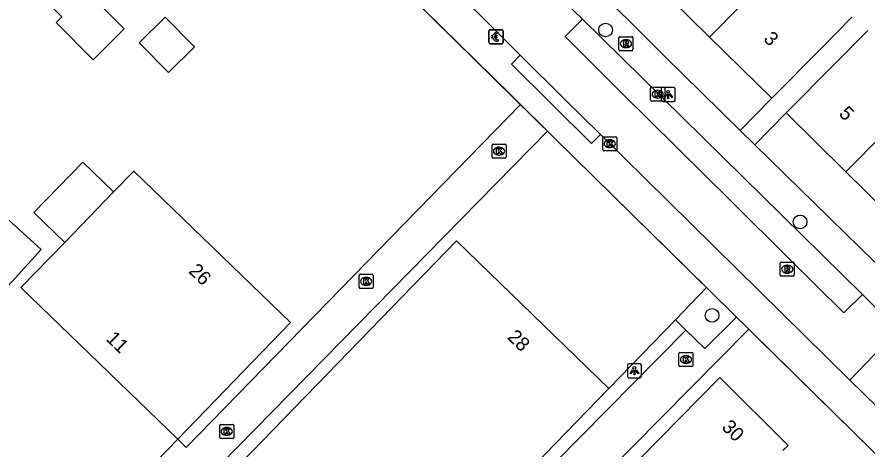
# Model space of a CAD drawing. Extents: x 161772 to 163123, y 383092 to 383917.
# Drawn here: x 162073.6 to 162134.1, y 383334.4 to 383365.2 of the extents above; entities that cross this region are included whole.
import ezdxf

# ---------------------------------------------------------------- set-up
doc = ezdxf.new("R2010")
doc.units = 0
for name, color, linetype in [('IMGEO_Betaalautomaat', 7, 'Continuous'), ('IMGEO_Boom', 7, 'Continuous'), ('IMGEO_Erf', 7, 'Continuous'), ('IMGEO_Groenvoorziening', 7, 'Continuous'), ('IMGEO_Kolk', 7, 'Continuous'), ('IMGEO_Lichtpunt', 7, 'Continuous'), ('IMGEO_Muur', 7, 'Continuous'), ('IMGEO_Pand', 7, 'Continuous'), ('IMGEO_Pand_nummerreeks', 7, 'Continuous'), ('IMGEO_Rijbaan_lokaal_open', 7, 'Continuous'), ('IMGEO_Rioolput', 7, 'Continuous'), ('IMGEO_Voetpad_gesloten', 7, 'Continuous'), ('IMGEO_Voetpad_open', 7, 'Continuous')]:
    doc.layers.add(name, color=color, linetype=linetype)

msp = doc.modelspace()

# ---------------------------------------------------------------- linework, layer by layer
at = {"layer": 'IMGEO_Betaalautomaat'}
for p, q in [((162107.294, 383364.293), (162108.135, 383364.293)), ((162108.135, 383364.293), (162107.294, 383364.293)), ((162107.219, 383363.369), (162107.219, 383364.21)), ((162107.219, 383364.21), (162107.219, 383363.369)), ((162107.502, 383363.757), (162107.502, 383363.825)), ((162107.623, 383363.825), (162107.623, 383363.757)), ((162107.881, 383364.098), (162107.864, 383363.998)), ((162108.218, 383364.219), (162108.218, 383363.378)), ((162108.218, 383363.378), (162108.218, 383364.219)), ((162108.144, 383363.294), (162107.303, 383363.294)), ((162107.303, 383363.294), (162108.144, 383363.294)), ((162107.868, 383363.592), (162107.89, 383363.505))]:
    msp.add_line(p, q, dxfattribs=at)
for points in [[(162107.502, 383363.825), (162107.433, 383363.825), (162107.433, 383363.894), (162107.512, 383363.894)], [(162107.507, 383363.688), (162107.433, 383363.688), (162107.433, 383363.757), (162107.502, 383363.757)], [(162107.634, 383363.894), (162107.781, 383363.894), (162107.781, 383363.825), (162107.623, 383363.825)], [(162107.623, 383363.757), (162107.781, 383363.757), (162107.781, 383363.688), (162107.637, 383363.688)]]:
    msp.add_lwpolyline(points, dxfattribs=at)
for centre, radius, start, end in [((162107.297, 383364.216), 0.0779, 92.4484, 184.28452), ((162107.297, 383364.216), 0.0779, 92.4484, 184.28452), ((162108.141, 383364.216), 0.0779, 2.4484, 94.28452), ((162108.141, 383364.216), 0.0779, 2.4484, 94.28452), ((162107.768, 383363.743), 0.267, 191.80956, 297.03891), ((162107.795, 383363.818), 0.293, 73.01398, 165.01395), ((162107.801, 383363.831), 0.179, 69.32359, 159.56827), ((162107.801, 383363.758), 0.179, 202.76249, 291.86925), ((162107.297, 383363.372), 0.0779, 182.4484, 274.28452), ((162107.297, 383363.372), 0.0779, 182.4484, 274.28452), ((162108.141, 383363.372), 0.0779, 272.4484, 4.28452), ((162108.141, 383363.372), 0.0779, 272.4484, 4.28452)]:
    msp.add_arc(centre, radius, start, end, dxfattribs=at)
at = {"layer": 'IMGEO_Boom'}
for centre in [(162115.524, 383364.27), (162129.378, 383350.586), (162123.107, 383343.917)]:
    msp.add_circle(centre, 0.489, dxfattribs=at)
at = {"layer": 'IMGEO_Erf'}
msp.add_lwpolyline([(162120.5, 383343.607), (162115.766, 383338.708)], dxfattribs=at)
at = {"layer": 'IMGEO_Groenvoorziening'}
for points in [[(162122.713, 383345.897), (162120.5, 383343.607)], [(162121.251, 383342.87), (162120.5, 383343.607)]]:
    msp.add_lwpolyline(points, dxfattribs=at)
at = {"layer": 'IMGEO_Kolk'}
for p, q in [((162118.734, 383359.268), (162118.734, 383360.12)), ((162118.809, 383360.194), (162119.661, 383360.194)), ((162119.735, 383360.12), (162119.735, 383359.268)), ((162119.222, 383359.974), (162119.247, 383359.974)), ((162119.661, 383359.194), (162118.809, 383359.194)), ((162119.245, 383359.414), (162119.22, 383359.414)), ((162115.321, 383355.733), (162115.321, 383356.585)), ((162115.396, 383356.659), (162116.248, 383356.659)), ((162115.809, 383356.439), (162115.834, 383356.439)), ((162116.322, 383356.585), (162116.322, 383355.733)), ((162107.434, 383355.206), (162107.434, 383356.058)), ((162107.509, 383356.132), (162108.361, 383356.132)), ((162107.922, 383355.912), (162107.947, 383355.912)), ((162108.435, 383356.058), (162108.435, 383355.206)), ((162115.832, 383355.879), (162115.807, 383355.879)), ((162107.945, 383355.352), (162107.92, 383355.352)), ((162116.248, 383355.659), (162115.396, 383355.659)), ((162108.361, 383355.132), (162107.509, 383355.132)), ((162097.972, 383345.919), (162097.972, 383346.771)), ((162098.047, 383346.845), (162098.899, 383346.845)), ((162098.973, 383346.771), (162098.973, 383345.919)), ((162098.46, 383346.625), (162098.485, 383346.625)), ((162098.899, 383345.845), (162098.047, 383345.845)), ((162098.483, 383346.065), (162098.458, 383346.065)), ((162120.751, 383340.341), (162120.751, 383341.193)), ((162120.826, 383341.267), (162121.678, 383341.267)), ((162121.239, 383341.047), (162121.264, 383341.047)), ((162121.752, 383341.193), (162121.752, 383340.341)), ((162121.678, 383340.267), (162120.826, 383340.267)), ((162121.262, 383340.487), (162121.237, 383340.487)), ((162088.034, 383335.215), (162088.034, 383336.067)), ((162088.109, 383336.141), (162088.961, 383336.141)), ((162088.522, 383335.921), (162088.547, 383335.921)), ((162089.035, 383336.067), (162089.035, 383335.215)), ((162088.545, 383335.361), (162088.52, 383335.361)), ((162088.961, 383335.141), (162088.109, 383335.141))]:
    msp.add_line(p, q, dxfattribs=at)
for points in [[(162118.734, 383359.268), (162118.734, 383360.12)], [(162118.809, 383360.194), (162119.661, 383360.194)], [(162119.735, 383360.12), (162119.735, 383359.268)], [(162119.055, 383359.894), (162119.178, 383359.894), (162119.178, 383359.743), (162119.308, 383359.894), (162119.472, 383359.894), (162119.326, 383359.743), (162119.479, 383359.494), (162119.327, 383359.494), (162119.242, 383359.658), (162119.178, 383359.591), (162119.178, 383359.494), (162119.055, 383359.494), (162119.055, 383359.894)], [(162119.661, 383359.194), (162118.809, 383359.194)], [(162115.321, 383355.733), (162115.321, 383356.585)], [(162115.396, 383356.659), (162116.248, 383356.659)], [(162116.322, 383356.585), (162116.322, 383355.733)], [(162107.434, 383355.206), (162107.434, 383356.058)], [(162107.509, 383356.132), (162108.361, 383356.132)], [(162107.755, 383355.832), (162107.878, 383355.832), (162107.878, 383355.681), (162108.008, 383355.832), (162108.172, 383355.832), (162108.026, 383355.681), (162108.179, 383355.432), (162108.027, 383355.432), (162107.942, 383355.596), (162107.878, 383355.529), (162107.878, 383355.432), (162107.755, 383355.432), (162107.755, 383355.832)], [(162108.435, 383356.058), (162108.435, 383355.206)], [(162115.642, 383356.359), (162115.765, 383356.359), (162115.765, 383356.208), (162115.895, 383356.359), (162116.059, 383356.359), (162115.913, 383356.208), (162116.066, 383355.959), (162115.914, 383355.959), (162115.829, 383356.123), (162115.765, 383356.056), (162115.765, 383355.959), (162115.642, 383355.959), (162115.642, 383356.359)], [(162116.248, 383355.659), (162115.396, 383355.659)], [(162108.361, 383355.132), (162107.509, 383355.132)], [(162097.972, 383345.919), (162097.972, 383346.771)], [(162098.047, 383346.845), (162098.899, 383346.845)], [(162098.973, 383346.771), (162098.973, 383345.919)], [(162098.293, 383346.545), (162098.416, 383346.545), (162098.416, 383346.394), (162098.546, 383346.545), (162098.71, 383346.545), (162098.564, 383346.394), (162098.717, 383346.145), (162098.565, 383346.145), (162098.48, 383346.309), (162098.416, 383346.242), (162098.416, 383346.145), (162098.293, 383346.145), (162098.293, 383346.545)], [(162098.899, 383345.845), (162098.047, 383345.845)], [(162120.751, 383340.341), (162120.751, 383341.193)], [(162120.826, 383341.267), (162121.678, 383341.267)], [(162121.072, 383340.967), (162121.195, 383340.967), (162121.195, 383340.816), (162121.325, 383340.967), (162121.489, 383340.967), (162121.343, 383340.816), (162121.496, 383340.567), (162121.344, 383340.567), (162121.259, 383340.731), (162121.195, 383340.664), (162121.195, 383340.567), (162121.072, 383340.567), (162121.072, 383340.967)], [(162121.752, 383341.193), (162121.752, 383340.341)], [(162121.678, 383340.267), (162120.826, 383340.267)], [(162088.034, 383335.215), (162088.034, 383336.067)], [(162088.109, 383336.141), (162088.961, 383336.141)], [(162088.355, 383335.841), (162088.478, 383335.841), (162088.478, 383335.69), (162088.608, 383335.841), (162088.772, 383335.841), (162088.626, 383335.69), (162088.779, 383335.441), (162088.627, 383335.441), (162088.542, 383335.605), (162088.478, 383335.538), (162088.478, 383335.441), (162088.355, 383335.441), (162088.355, 383335.841)], [(162089.035, 383336.067), (162089.035, 383335.215)], [(162088.961, 383335.141), (162088.109, 383335.141)]]:
    msp.add_lwpolyline(points, dxfattribs=at)
for centre, start, end in [((162118.811, 383360.118), 91.55205, 178.44795), ((162118.811, 383360.118), 91.55205, 178.44795), ((162119.659, 383360.118), 1.55205, 88.44795), ((162119.659, 383360.118), 1.55205, 88.44795), ((162118.811, 383359.27), 181.55205, 268.44795), ((162118.811, 383359.27), 181.55205, 268.44795), ((162119.659, 383359.27), 271.55205, 358.44795), ((162119.659, 383359.27), 271.55205, 358.44795), ((162115.398, 383356.583), 91.55205, 178.44795), ((162115.398, 383356.583), 91.55205, 178.44795), ((162116.246, 383356.583), 1.55205, 88.44795), ((162116.246, 383356.583), 1.55205, 88.44795), ((162107.511, 383356.056), 91.55205, 178.44795), ((162107.511, 383356.056), 91.55205, 178.44795), ((162108.359, 383356.056), 1.55205, 88.44795), ((162108.359, 383356.056), 1.55205, 88.44795), ((162107.511, 383355.208), 181.55205, 268.44795), ((162107.511, 383355.208), 181.55205, 268.44795), ((162108.359, 383355.208), 271.55205, 358.44795), ((162108.359, 383355.208), 271.55205, 358.44795), ((162115.398, 383355.735), 181.55205, 268.44795), ((162115.398, 383355.735), 181.55205, 268.44795), ((162116.246, 383355.735), 271.55205, 358.44795), ((162116.246, 383355.735), 271.55205, 358.44795), ((162098.049, 383346.769), 91.55205, 178.44795), ((162098.049, 383346.769), 91.55205, 178.44795), ((162098.897, 383346.769), 1.55205, 88.44795), ((162098.897, 383346.769), 1.55205, 88.44795), ((162098.049, 383345.921), 181.55205, 268.44795), ((162098.049, 383345.921), 181.55205, 268.44795), ((162098.897, 383345.921), 271.55205, 358.44795), ((162098.897, 383345.921), 271.55205, 358.44795), ((162120.828, 383341.191), 91.55205, 178.44795), ((162120.828, 383341.191), 91.55205, 178.44795), ((162121.676, 383341.191), 1.55205, 88.44795), ((162121.676, 383341.191), 1.55205, 88.44795), ((162120.828, 383340.343), 181.55205, 268.44795), ((162120.828, 383340.343), 181.55205, 268.44795), ((162121.676, 383340.343), 271.55205, 358.44795), ((162121.676, 383340.343), 271.55205, 358.44795), ((162088.111, 383336.065), 91.55205, 178.44795), ((162088.111, 383336.065), 91.55205, 178.44795), ((162088.959, 383336.065), 1.55205, 88.44795), ((162088.959, 383336.065), 1.55205, 88.44795), ((162088.111, 383335.217), 181.55205, 268.44795), ((162088.111, 383335.217), 181.55205, 268.44795), ((162088.959, 383335.217), 271.55205, 358.44795), ((162088.959, 383335.217), 271.55205, 358.44795)]:
    msp.add_arc(centre, 0.0765, start, end, dxfattribs=at)
for centre, major_axis, ratio, start_param, end_param in [((162119.221, 383359.694), (-0.387, 0.002), 0.722429, 4.712389, 7.853982), ((162119.246, 383359.694), (-0.39, 0.002), 0.717154, 1.570796, 4.712389), ((162115.808, 383356.159), (-0.387, 0.002), 0.722429, 4.712389, 7.853982), ((162115.833, 383356.159), (-0.39, 0.002), 0.717154, 1.570796, 4.712389), ((162107.921, 383355.632), (-0.387, 0.002), 0.722429, 4.712389, 7.853982), ((162107.946, 383355.632), (-0.39, 0.002), 0.717154, 1.570796, 4.712389), ((162098.459, 383346.345), (-0.387, 0.002), 0.722429, 4.712389, 7.853982), ((162098.484, 383346.345), (-0.39, 0.002), 0.717154, 1.570796, 4.712389), ((162121.238, 383340.767), (-0.387, 0.002), 0.722429, 4.712389, 7.853982), ((162121.263, 383340.767), (-0.39, 0.002), 0.717154, 1.570796, 4.712389), ((162088.521, 383335.641), (-0.387, 0.002), 0.722429, 4.712389, 7.853982), ((162088.546, 383335.641), (-0.39, 0.002), 0.717154, 1.570796, 4.712389)]:
    msp.add_ellipse(centre, major_axis=major_axis, ratio=ratio, start_param=start_param, end_param=end_param, dxfattribs=at)
at = {"layer": 'IMGEO_Lichtpunt'}
for p, q in [((162119.486, 383360.068), (162119.486, 383359.261)), ((162119.486, 383360.068), (162119.486, 383359.261)), ((162120.388, 383360.163), (162119.58, 383360.163)), ((162120.388, 383360.163), (162119.58, 383360.163)), ((162120.482, 383359.261), (162120.482, 383360.068)), ((162120.482, 383359.261), (162120.482, 383360.068)), ((162119.58, 383359.167), (162120.388, 383359.167)), ((162119.58, 383359.167), (162120.388, 383359.167)), ((162117.078, 383340.374), (162117.078, 383339.567)), ((162117.078, 383340.374), (162117.078, 383339.567)), ((162117.98, 383340.469), (162117.172, 383340.469)), ((162117.98, 383340.469), (162117.172, 383340.469)), ((162118.074, 383339.567), (162118.074, 383340.374)), ((162118.074, 383339.567), (162118.074, 383340.374)), ((162117.172, 383339.473), (162117.98, 383339.473)), ((162117.172, 383339.473), (162117.98, 383339.473))]:
    msp.add_line(p, q, dxfattribs=at)
for points in [[(162119.86, 383359.732), (162119.899, 383359.704), (162119.711, 383359.442), (162119.673, 383359.469), (162119.86, 383359.732)], [(162119.962, 383359.684), (162120.009, 383359.684), (162120.009, 383359.362), (162119.962, 383359.362), (162119.962, 383359.684)], [(162120.072, 383359.704), (162120.11, 383359.731), (162120.297, 383359.469), (162120.258, 383359.441), (162120.072, 383359.704)], [(162117.452, 383340.038), (162117.491, 383340.01), (162117.303, 383339.748), (162117.265, 383339.775), (162117.452, 383340.038)], [(162117.554, 383339.99), (162117.601, 383339.99), (162117.601, 383339.668), (162117.554, 383339.668), (162117.554, 383339.99)], [(162117.664, 383340.01), (162117.702, 383340.037), (162117.889, 383339.775), (162117.85, 383339.747), (162117.664, 383340.01)]]:
    msp.add_lwpolyline(points, dxfattribs=at)
for centre in [(162119.985, 383359.866), (162117.577, 383340.172)]:
    msp.add_circle(centre, 0.0994, dxfattribs=at)
for centre, start, end in [((162119.58, 383360.068), 90, 180), ((162119.58, 383360.068), 90, 180), ((162120.388, 383360.068), 0, 90), ((162120.388, 383360.068), 0, 90), ((162119.58, 383359.261), 180, 270), ((162119.58, 383359.261), 180, 270), ((162120.388, 383359.261), 270, 0), ((162120.388, 383359.261), 270, 360), ((162117.172, 383340.374), 90, 180), ((162117.172, 383340.374), 90, 180), ((162117.98, 383340.374), 0, 90), ((162117.98, 383340.374), 0, 90), ((162117.172, 383339.567), 180, 270), ((162117.172, 383339.567), 180, 270), ((162117.98, 383339.567), 270, 0), ((162117.98, 383339.567), 270, 360)]:
    msp.add_arc(centre, 0.0946, start, end, dxfattribs=at)
at = {"layer": 'IMGEO_Muur'}
msp.add_lwpolyline([(162097.704, 383370.546), (162137.261, 383331.559)], dxfattribs=at)
at = {"layer": 'IMGEO_Pand'}
for points in [[(162122.928, 383363.77), (162118.493, 383368.146), (162122.006, 383371.705), (162124.391, 383374.048), (162125.832, 383375.508), (162128.54, 383372.835), (162130.361, 383374.68), (162132.051, 383373.013)], [(162132.051, 383373.013), (162122.928, 383363.77)], [(162077.449, 383368.163), (162078.668, 383366.936), (162081.23, 383364.356), (162079.012, 383362.153), (162076.388, 383364.796), (162076.793, 383365.198), (162075.636, 383366.363)], [(162086.251, 383363.073), (162084.152, 383365.186), (162082.301, 383363.348), (162084.4, 383361.234), (162086.251, 383363.073)], [(162127.358, 383359.397), (162130.871, 383362.956), (162133.074, 383365.189), (162133.096, 383365.211)], [(162143.487, 383365.125), (162132.644, 383354.147)], [(162127.358, 383359.397), (162122.928, 383363.77)], [(162128.383, 383358.353), (162131.896, 383361.912), (162134.203, 383364.234)], [(162128.383, 383358.353), (162132.644, 383354.147)], [(162076.995, 383349.121), (162074.803, 383351.259), (162078.297, 383354.84), (162080.471, 383352.719)], [(162080.471, 383352.719), (162081.913, 383354.211), (162093.087, 383343.412), (162085.05, 383335.095)], [(162132.644, 383354.147), (162136.907, 383349.94)], [(162080.471, 383352.719), (162076.995, 383349.121)], [(162067.017, 383347.884), (162068.953, 383350.003), (162070.79, 383348.325), (162072.998, 383350.742), (162075.322, 383348.619), (162071.07, 383343.965)], [(162088.781, 383332.589), (162104.911, 383349.231), (162115.766, 383338.708)], [(162085.05, 383335.095), (162073.876, 383345.894), (162076.995, 383349.121)], [(162115.011, 383330.687), (162123.664, 383339.476), (162128.52, 383334.645), (162128.16, 383334.283)], [(162115.766, 383338.708), (162098.225, 383320.611)]]:
    msp.add_lwpolyline(points, dxfattribs=at)
at = {"layer": 'IMGEO_Rijbaan_lokaal_open'}
for points in [[(162109.45, 383362.479), (162096.455, 383375.445)], [(162113.883, 383365.041), (162113.291, 383365.624), (162110.629, 383368.281), (162110.071, 383368.838)], [(162113.883, 383365.041), (162112.638, 383363.811), (162116.615, 383359.848), (162120.598, 383355.895), (162124.561, 383351.962), (162128.539, 383348.024), (162132.508, 383344.092), (162133.817, 383345.395)], [(162115.151, 383356.822), (162112.624, 383359.312), (162109.45, 383362.479)], [(162085.05, 383335.095), (162085.636, 383334.487), (162109.459, 383358.96)], [(162109.459, 383358.96), (162111.39, 383357.056)], [(162111.39, 383357.056), (162088.084, 383333.272), (162088.781, 383332.589)], [(162132.931, 383339.305), (162115.151, 383356.822)], [(162136.369, 383342.88), (162133.817, 383345.395)], [(162121.251, 383342.87), (162122.588, 383341.558), (162124.844, 383343.797)], [(162124.844, 383343.797), (162125.72, 383342.934)], [(162098.225, 383320.611), (162098.776, 383320.077), (162102.187, 383323.44), (162102.34, 383323.339), (162102.713, 383323.781), (162102.606, 383323.956), (162121.251, 383342.87)], [(162125.72, 383342.934), (162100.83, 383317.698), (162101.529, 383317.021)], [(162132.931, 383339.305), (162136.369, 383342.88)], [(162134.929, 383337.336), (162132.931, 383339.305)], [(162072.586, 383330.051), (162076.509, 383326.257), (162085.05, 383335.095)]]:
    msp.add_lwpolyline(points, dxfattribs=at)
at = {"layer": 'IMGEO_Rioolput'}
for p, q in [((162116.474, 383362.868), (162116.474, 383363.72)), ((162116.549, 383363.794), (162117.401, 383363.794)), ((162117.475, 383363.72), (162117.475, 383362.868)), ((162116.962, 383363.574), (162116.987, 383363.574)), ((162117.401, 383362.794), (162116.549, 383362.794)), ((162116.985, 383363.014), (162116.96, 383363.014)), ((162127.966, 383346.782), (162127.966, 383347.634)), ((162128.041, 383347.708), (162128.893, 383347.708)), ((162128.454, 383347.488), (162128.479, 383347.488)), ((162128.967, 383347.634), (162128.967, 383346.782)), ((162128.477, 383346.928), (162128.452, 383346.928)), ((162128.893, 383346.708), (162128.041, 383346.708))]:
    msp.add_line(p, q, dxfattribs=at)
for points in [[(162116.474, 383362.868), (162116.474, 383363.72)], [(162116.549, 383363.794), (162117.401, 383363.794)], [(162117.475, 383363.72), (162117.475, 383362.868)], [(162117.063, 383363.492), (162116.811, 383363.494), (162116.811, 383363.094)], [(162116.811, 383363.094), (162116.935, 383363.094), (162116.935, 383363.256), (162116.946, 383363.256)], [(162116.989, 383363.413), (162116.935, 383363.413), (162116.935, 383363.332)], [(162116.935, 383363.332), (162116.987, 383363.332)], [(162116.993, 383363.227), (162117.064, 383363.094), (162117.204, 383363.094), (162117.139, 383363.22)], [(162117.401, 383362.794), (162116.549, 383362.794)], [(162127.966, 383346.782), (162127.966, 383347.634)], [(162128.041, 383347.708), (162128.893, 383347.708)], [(162128.555, 383347.406), (162128.303, 383347.408), (162128.303, 383347.008)], [(162128.967, 383347.634), (162128.967, 383346.782)], [(162128.303, 383347.008), (162128.427, 383347.008), (162128.427, 383347.17), (162128.438, 383347.17)], [(162128.481, 383347.327), (162128.427, 383347.327), (162128.427, 383347.246)], [(162128.427, 383347.246), (162128.479, 383347.246)], [(162128.485, 383347.141), (162128.556, 383347.008), (162128.696, 383347.008), (162128.631, 383347.134)], [(162128.893, 383346.708), (162128.041, 383346.708)]]:
    msp.add_lwpolyline(points, dxfattribs=at)
for centre, radius, start, end in [((162116.551, 383363.718), 0.0765, 91.55205, 178.44795), ((162116.551, 383363.718), 0.0765, 91.55205, 178.44795), ((162117.399, 383363.718), 0.0765, 1.55205, 88.44795), ((162117.399, 383363.718), 0.0765, 1.55205, 88.44795), ((162116.945, 383363.203), 0.0533, 26.02933, 88.69889), ((162116.971, 383363.521), 0.19, 274.7715, 282.96867), ((162116.995, 383363.317), 0.0964, 77.00612, 93.18647), ((162117.009, 383363.374), 0.0378, 276.66336, 79.67722), ((162117.062, 383363.382), 0.109, 350.36119, 89.41601), ((162117.06, 383363.382), 0.112, 277.58423, 350.98172), ((162117.044, 383363.167), 0.108, 29.51342, 73.79051), ((162116.551, 383362.87), 0.0765, 181.55205, 268.44795), ((162116.551, 383362.87), 0.0765, 181.55205, 268.44795), ((162117.399, 383362.87), 0.0765, 271.55205, 358.44795), ((162117.399, 383362.87), 0.0765, 271.55205, 358.44795), ((162128.043, 383347.632), 0.0765, 91.55205, 178.44795), ((162128.043, 383347.632), 0.0765, 91.55205, 178.44795), ((162128.554, 383347.296), 0.109, 350.36119, 89.41601), ((162128.891, 383347.632), 0.0765, 1.55205, 88.44795), ((162128.891, 383347.632), 0.0765, 1.55205, 88.44795), ((162128.043, 383346.784), 0.0765, 181.55205, 268.44795), ((162128.043, 383346.784), 0.0765, 181.55205, 268.44795), ((162128.437, 383347.117), 0.0533, 26.02933, 88.69889), ((162128.463, 383347.435), 0.19, 274.7715, 282.96867), ((162128.487, 383347.231), 0.0964, 77.00612, 93.18647), ((162128.501, 383347.288), 0.0378, 276.66336, 79.67722), ((162128.552, 383347.296), 0.112, 277.58423, 350.98172), ((162128.536, 383347.081), 0.108, 29.51342, 73.79051), ((162128.891, 383346.784), 0.0765, 271.55205, 358.44795), ((162128.891, 383346.784), 0.0765, 271.55205, 358.44795)]:
    msp.add_arc(centre, radius, start, end, dxfattribs=at)
for centre, major_axis, ratio, start_param, end_param in [((162116.961, 383363.294), (-0.387, 0.002), 0.722429, 4.712389, 7.853982), ((162116.986, 383363.294), (-0.39, 0.002), 0.717154, 1.570796, 4.712389), ((162128.453, 383347.208), (-0.387, 0.002), 0.722429, 4.712389, 7.853982), ((162128.478, 383347.208), (-0.39, 0.002), 0.717154, 1.570796, 4.712389)]:
    msp.add_ellipse(centre, major_axis=major_axis, ratio=ratio, start_param=start_param, end_param=end_param, dxfattribs=at)
at = {"layer": 'IMGEO_Voetpad_gesloten'}
for points in [[(162027.495, 383466.15), (162027.9, 383463.647), (162030.791, 383459.92), (162042.704, 383445.878), (162056.737, 383428.976), (162069.531, 383413.985), (162082.036, 383400.151), (162085.851, 383396.183), (162119.667, 383362.459), (162125.116, 383357.112)], [(162133.817, 383345.395), (162113.883, 383365.041)], [(162125.116, 383357.112), (162126.162, 383356.085)], [(162134.703, 383347.703), (162126.162, 383356.085)]]:
    msp.add_lwpolyline(points, dxfattribs=at)
at = {"layer": 'IMGEO_Voetpad_open'}
for points in [[(162109.459, 383358.96), (162108.772, 383359.637), (162097.704, 383370.546), (162075.222, 383392.703)], [(162115.151, 383356.822), (162114.523, 383356.186), (162108.834, 383361.84), (162109.45, 383362.479)], [(162125.116, 383357.112), (162127.358, 383359.397)], [(162126.162, 383356.085), (162128.383, 383358.353)], [(162111.39, 383357.056), (162111.959, 383356.495), (162122.713, 383345.897)], [(162122.713, 383345.897), (162124.844, 383343.797)], [(162125.72, 383342.934), (162126.409, 383342.255), (162137.261, 383331.559), (162165.867, 383303.235)]]:
    msp.add_lwpolyline(points, dxfattribs=at)

# ---------------------------------------------------------------- texts
at = {"layer": 'IMGEO_Pand_nummerreeks'}
for s, rotation, p in [('3', 315.37232, (162126.717, 383363.569)), ('5', 315.37549, (162132.088, 383358.237)), ('26', 315.77912, (162085.767, 383347.014)), ('11', 315.77912, (162079.882, 383342.18)), ('28', 315.88798, (162108.471, 383342.298)), ('30', 315.14886, (162123.735, 383335.879))]:
    msp.add_text(s, height=1, rotation=rotation, dxfattribs=at).set_placement(p)

doc.saveas('drawing.dxf')
